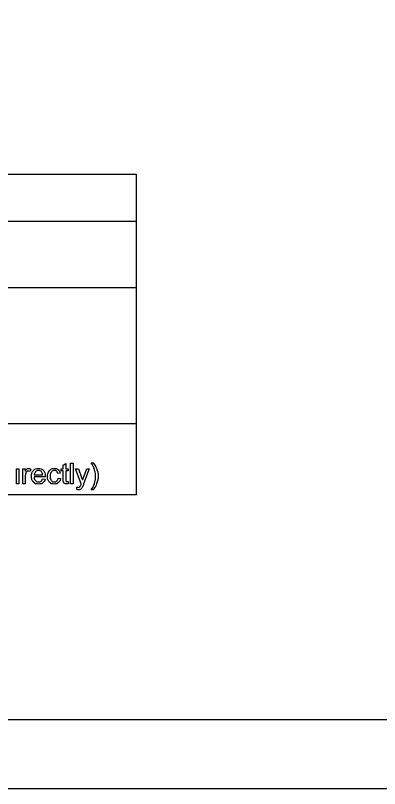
# Model space of a CAD drawing. Extents: x 0 to 34, y -4 to 22.
# Drawn here: x 6.34 to 9, y 0 to 5.64 of the extents above; entities that cross this region are included whole.
import ezdxf

# ---------------------------------------------------------------- set-up
doc = ezdxf.new("R2010")
doc.units = 0
for name, color, linetype in [('SH_Border', 7, 'Continuous'), ('SH_Cut_Line', 7, 'Continuous'), ('SH_Data', 7, 'Continuous'), ('SH_Text', 7, 'Continuous')]:
    doc.layers.add(name, color=color, linetype=linetype)

msp = doc.modelspace()

# ---------------------------------------------------------------- linework, layer by layer
at = {"layer": 'SH_Border'}
msp.add_lwpolyline([(1.5, 21.5), (33.5, 21.5), (33.5, 0.5), (1.5, 0.5)], close=True, dxfattribs=at)
at = {"layer": 'SH_Cut_Line'}
msp.add_lwpolyline([(0, 0), (34, 0), (34, 22), (0, 22)], close=True, dxfattribs=at)
at = {"layer": 'SH_Data'}
for p, q in [((7.2275, 4.4803), (2.9775, 4.4803)), ((7.2275, 2.1428), (7.2275, 4.4803)), ((2.9775, 4.1387), (7.2275, 4.1387)), ((2.9775, 3.6553), (7.2275, 3.6553)), ((7.2275, 2.6607), (2.9775, 2.6607)), ((7.2275, 2.1428), (2.9775, 2.1428))]:
    msp.add_line(p, q, dxfattribs=at)
at = {"layer": 'SH_Text'}
for points in [[(6.692, 2.2558), (6.692, 2.3185), (6.6784, 2.3185), (6.6784, 2.3328), (6.692, 2.3328), (6.692, 2.3597), (6.7105, 2.3708), (6.7105, 2.3328), (6.7289, 2.3328), (6.7289, 2.3185), (6.7105, 2.3185), (6.7105, 2.2547)], [(6.7465, 2.2239), (6.7465, 2.3741), (6.7649, 2.3741), (6.7649, 2.2239), (6.7465, 2.2239)], [(6.8974, 2.3766), (6.9105, 2.3766)], [(6.3509, 2.2239), (6.3509, 2.3328), (6.3693, 2.3328), (6.3693, 2.2239), (6.3509, 2.2239)], [(6.3971, 2.2239), (6.3971, 2.3328), (6.4137, 2.3328), (6.4137, 2.3163)], [(6.4562, 2.3293), (6.4497, 2.3122)], [(6.8243, 2.2238), (6.783, 2.3328), (6.8029, 2.3328), (6.8255, 2.2699)], [(6.841, 2.2693), (6.8643, 2.3328), (6.8827, 2.3328), (6.8414, 2.222)], [(6.4155, 2.2809), (6.4155, 2.2239), (6.3971, 2.2239)], [(6.5611, 2.2736), (6.48, 2.2736)], [(6.481, 2.2887), (6.5418, 2.2887)], [(6.5416, 2.2591), (6.5606, 2.2567)], [(6.6712, 2.3007), (6.6532, 2.298)], [(6.6548, 2.2638), (6.6729, 2.2613)], [(6.7289, 2.2404), (6.7315, 2.2241)], [(6.7928, 2.1821), (6.7907, 2.1995)], [(6.9105, 2.1798), (6.8974, 2.1798)]]:
    msp.add_lwpolyline(points, dxfattribs=at)
for points in [[(6.8974, 2.1798), (6.9279, 2.2289), (6.9279, 2.2782), (6.9279, 2.2974), (6.9235, 2.3164), (6.92, 2.3317), (6.9138, 2.3459), (6.9098, 2.3551), (6.8974, 2.3766)], [(6.9105, 2.3766), (6.9298, 2.3509), (6.939, 2.325), (6.9469, 2.3026), (6.9469, 2.2783), (6.9469, 2.2506), (6.9363, 2.2248), (6.9257, 2.199), (6.9105, 2.1798)], [(6.4137, 2.3163), (6.4201, 2.3278), (6.4254, 2.3315), (6.4308, 2.3352), (6.4372, 2.3352), (6.4466, 2.3352), (6.4562, 2.3293)], [(6.4497, 2.3122), (6.443, 2.3162), (6.4363, 2.3162), (6.4302, 2.3162), (6.4255, 2.3125), (6.4207, 2.3089), (6.4186, 2.3024), (6.4155, 2.2926), (6.4155, 2.2809)], [(6.5606, 2.2567), (6.5561, 2.24), (6.5439, 2.2307), (6.5317, 2.2215), (6.5128, 2.2215), (6.4889, 2.2215), (6.475, 2.2362), (6.461, 2.2509), (6.461, 2.2774), (6.461, 2.3049), (6.4751, 2.32), (6.4892, 2.3352), (6.5118, 2.3352), (6.5336, 2.3352), (6.5474, 2.3203), (6.5612, 2.3055), (6.5612, 2.2785), (6.5612, 2.2769), (6.5611, 2.2736)], [(6.5418, 2.2887), (6.5405, 2.3025), (6.5348, 2.3094), (6.526, 2.3201), (6.512, 2.3201), (6.4993, 2.3201), (6.4906, 2.3115), (6.4819, 2.303), (6.481, 2.2887)], [(6.6729, 2.2613), (6.67, 2.2427), (6.6577, 2.2321), (6.6455, 2.2215), (6.6277, 2.2215), (6.6053, 2.2215), (6.5917, 2.2361), (6.5782, 2.2507), (6.5782, 2.2779), (6.5782, 2.2955), (6.584, 2.3088), (6.5899, 2.322), (6.6018, 2.3286), (6.6137, 2.3352), (6.6278, 2.3352), (6.6455, 2.3352), (6.6568, 2.3262), (6.668, 2.3172), (6.6712, 2.3007)], [(6.6532, 2.298), (6.6507, 2.309), (6.6442, 2.3145), (6.6377, 2.3201), (6.6285, 2.3201), (6.6146, 2.3201), (6.6059, 2.3101), (6.5972, 2.3001), (6.5972, 2.2784), (6.5972, 2.2565), (6.6056, 2.2466), (6.614, 2.2366), (6.6275, 2.2366), (6.6384, 2.2366), (6.6456, 2.2433), (6.6529, 2.2499), (6.6548, 2.2638)], [(6.48, 2.2736), (6.481, 2.2557), (6.4901, 2.2462), (6.4992, 2.2366), (6.5129, 2.2366), (6.523, 2.2366), (6.5302, 2.242), (6.5374, 2.2473), (6.5416, 2.2591)], [(6.8255, 2.2699), (6.8299, 2.258), (6.8334, 2.2448), (6.8366, 2.2572), (6.841, 2.2693)], [(6.7315, 2.2241), (6.7238, 2.2224), (6.7176, 2.2224), (6.7076, 2.2224), (6.7021, 2.2256), (6.6965, 2.2288), (6.6943, 2.234), (6.692, 2.2392), (6.692, 2.2558)], [(6.7105, 2.2547), (6.7105, 2.2468), (6.7114, 2.2445), (6.7124, 2.2423), (6.7146, 2.2409), (6.7168, 2.2396), (6.7209, 2.2396), (6.7239, 2.2396), (6.7289, 2.2404)], [(6.7907, 2.1995), (6.7967, 2.1978), (6.8012, 2.1978), (6.8074, 2.1978), (6.811, 2.1999), (6.8147, 2.2019), (6.8171, 2.2056), (6.8188, 2.2084), (6.8227, 2.2193), (6.8232, 2.2209), (6.8243, 2.2238)], [(6.8414, 2.222), (6.8348, 2.2042), (6.8311, 2.1974), (6.8262, 2.1883), (6.8198, 2.1841), (6.8135, 2.1799), (6.8046, 2.1799), (6.7993, 2.1799), (6.7928, 2.1821)]]:
    msp.add_open_spline(points, degree=3, dxfattribs=at)

doc.saveas('drawing.dxf')
